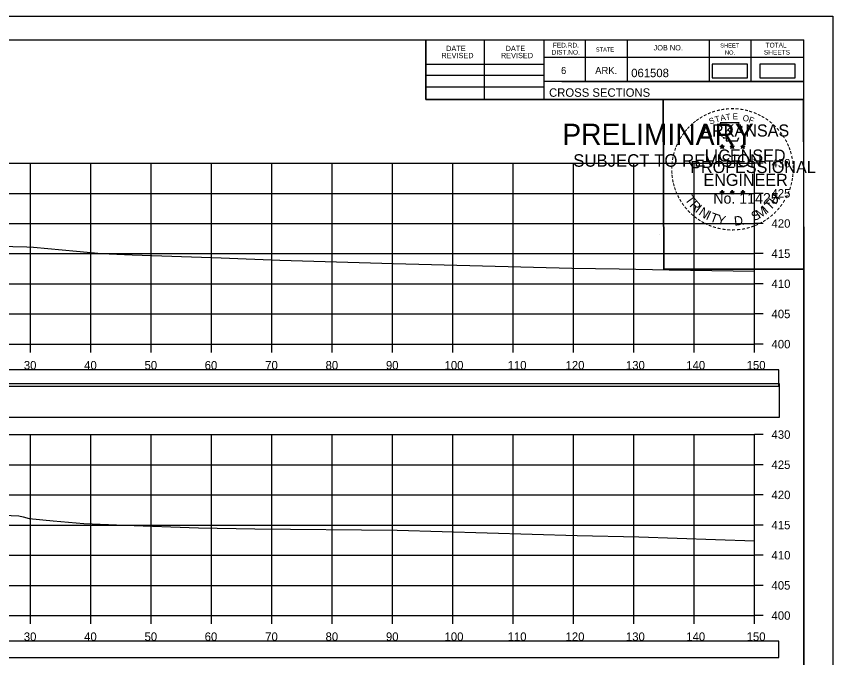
# Model space of a CAD drawing. Extents: x 1371057 to 1372761, y 380005 to 390517.
# Drawn here: x 1371845 to 1371980.3, y 390197.5 to 390303.8 of the extents above; entities that cross this region are included whole.
import ezdxf

# ---------------------------------------------------------------- set-up
doc = ezdxf.new("R2010")
doc.units = 0
for name, color, linetype in [('R_Axis', 7, 'Continuous'), ('R_Axis Annot', 7, 'Continuous'), ('R_Border', 7, 'Continuous'), ('R_Border PE', 7, 'Continuous'), ('R_Border Prem', 7, 'Continuous'), ('R_Dimension', 7, 'Continuous'), ('R_Exist Surface', 7, 'Continuous'), ('R_Grid', 7, 'Continuous'), ('R_No Plot', 7, 'Continuous')]:
    doc.layers.add(name, color=color, linetype=linetype)

msp = doc.modelspace()

# ---------------------------------------------------------------- linework, layer by layer
at = {"layer": 'R_Axis'}
for p, q in [((1371967.37, 390249.49), (1371967.37, 390279.49)), ((1371968.77, 390279.49), (1371967.37, 390279.49)), ((1371968.77, 390274.49), (1371967.37, 390274.49)), ((1371968.77, 390269.49), (1371967.37, 390269.49)), ((1371968.77, 390264.49), (1371967.37, 390264.49)), ((1371968.77, 390259.49), (1371967.37, 390259.49)), ((1371968.77, 390254.49), (1371967.37, 390254.49)), ((1371667.37, 390249.49), (1371967.37, 390249.49)), ((1371847.37, 390248.09), (1371847.37, 390249.49)), ((1371857.37, 390248.09), (1371857.37, 390249.49)), ((1371867.37, 390248.09), (1371867.37, 390249.49)), ((1371877.37, 390248.09), (1371877.37, 390249.49)), ((1371887.37, 390248.09), (1371887.37, 390249.49)), ((1371897.37, 390248.09), (1371897.37, 390249.49)), ((1371907.37, 390248.09), (1371907.37, 390249.49)), ((1371917.37, 390248.09), (1371917.37, 390249.49)), ((1371927.37, 390248.09), (1371927.37, 390249.49)), ((1371937.37, 390248.09), (1371937.37, 390249.49)), ((1371947.37, 390248.09), (1371947.37, 390249.49)), ((1371957.37, 390248.09), (1371957.37, 390249.49)), ((1371967.37, 390248.09), (1371967.37, 390249.49)), ((1371968.77, 390249.49), (1371967.37, 390249.49)), ((1371967.37, 390204.49), (1371967.37, 390234.49)), ((1371968.77, 390234.49), (1371967.37, 390234.49)), ((1371968.77, 390229.49), (1371967.37, 390229.49)), ((1371968.77, 390224.49), (1371967.37, 390224.49)), ((1371968.77, 390219.49), (1371967.37, 390219.49)), ((1371968.77, 390214.49), (1371967.37, 390214.49)), ((1371968.77, 390209.49), (1371967.37, 390209.49)), ((1371667.37, 390204.49), (1371967.37, 390204.49)), ((1371847.37, 390203.09), (1371847.37, 390204.49)), ((1371857.37, 390203.09), (1371857.37, 390204.49)), ((1371867.37, 390203.09), (1371867.37, 390204.49)), ((1371877.37, 390203.09), (1371877.37, 390204.49)), ((1371887.37, 390203.09), (1371887.37, 390204.49)), ((1371897.37, 390203.09), (1371897.37, 390204.49)), ((1371907.37, 390203.09), (1371907.37, 390204.49)), ((1371917.37, 390203.09), (1371917.37, 390204.49)), ((1371927.37, 390203.09), (1371927.37, 390204.49)), ((1371937.37, 390203.09), (1371937.37, 390204.49)), ((1371947.37, 390203.09), (1371947.37, 390204.49)), ((1371957.37, 390203.09), (1371957.37, 390204.49)), ((1371967.37, 390203.09), (1371967.37, 390204.49)), ((1371968.77, 390204.49), (1371967.37, 390204.49))]:
    msp.add_line(p, q, dxfattribs=at)
at = {"layer": 'R_Border'}
for p, q in [((1371659.37, 390299.95), (1371975.55, 390299.95)), ((1371912.91, 390290.07), (1371912.91, 390299.95)), ((1371922.59, 390290.07), (1371922.59, 390299.95)), ((1371932.45, 390299.95), (1371932.45, 390290.07)), ((1371939.29, 390299.95), (1371939.29, 390293.01)), ((1371946.23, 390299.95), (1371946.23, 390293.01)), ((1371959.81, 390299.95), (1371959.81, 390293.01)), ((1371966.75, 390299.95), (1371966.75, 390293.01)), ((1371975.55, 390094.49), (1371975.55, 390299.95)), ((1371975.55, 390297.01), (1371932.45, 390297.01)), ((1371975.55, 390297.03), (1371975.55, 390297.03)), ((1371912.91, 390295.93), (1371932.45, 390295.93)), ((1371912.91, 390294.07), (1371932.45, 390294.07)), ((1371975.55, 390293.01), (1371932.45, 390293.01)), ((1371935.41, 390293.01), (1371975.55, 390293.01)), ((1371912.91, 390292.13), (1371932.45, 390292.13)), ((1371975.55, 390290.07), (1371912.91, 390290.07))]:
    msp.add_line(p, q, dxfattribs=at)
at = {"layer": 'R_Border PE'}
for p, q in [((1371961.63, 390282.32), (1371961.98, 390282.21)), ((1371961.63, 390282.32), (1371961.89, 390282.28)), ((1371961.63, 390282.32), (1371961.87, 390282.2)), ((1371961.77, 390281.91), (1371961.98, 390282.21)), ((1371961.77, 390281.91), (1371961.89, 390282.16)), ((1371961.77, 390281.91), (1371961.98, 390282.13)), ((1371961.98, 390282.58), (1371961.94, 390282.32)), ((1371961.98, 390282.21), (1371961.98, 390282.58)), ((1371961.98, 390282.58), (1371962.03, 390282.33)), ((1371962.33, 390282.32), (1371961.98, 390282.21)), ((1371962.2, 390281.91), (1371961.98, 390282.21)), ((1371962.2, 390281.91), (1371961.98, 390282.13)), ((1371962.33, 390282.32), (1371962.04, 390282.27)), ((1371962.2, 390281.91), (1371962.06, 390282.21)), ((1371962.33, 390282.32), (1371962.13, 390282.22)), ((1371963.3, 390282.32), (1371963.65, 390282.21)), ((1371963.3, 390282.32), (1371963.56, 390282.28)), ((1371963.3, 390282.32), (1371963.54, 390282.2)), ((1371963.44, 390281.91), (1371963.65, 390282.21)), ((1371963.44, 390281.91), (1371963.56, 390282.16)), ((1371963.44, 390281.91), (1371963.65, 390282.13)), ((1371963.65, 390282.58), (1371963.61, 390282.32)), ((1371963.65, 390282.21), (1371963.65, 390282.58)), ((1371963.65, 390282.58), (1371963.7, 390282.33)), ((1371964, 390282.32), (1371963.65, 390282.21)), ((1371963.87, 390281.91), (1371963.65, 390282.21)), ((1371963.87, 390281.91), (1371963.65, 390282.13)), ((1371964, 390282.32), (1371963.71, 390282.27)), ((1371963.87, 390281.91), (1371963.73, 390282.21)), ((1371964, 390282.32), (1371963.8, 390282.22)), ((1371965.07, 390282.31), (1371965.42, 390282.2)), ((1371965.07, 390282.31), (1371965.32, 390282.27)), ((1371965.07, 390282.31), (1371965.3, 390282.19)), ((1371965.2, 390281.9), (1371965.42, 390282.2)), ((1371965.2, 390281.9), (1371965.33, 390282.15)), ((1371965.2, 390281.9), (1371965.41, 390282.12)), ((1371965.42, 390282.56), (1371965.38, 390282.31)), ((1371965.63, 390281.9), (1371965.41, 390282.12)), ((1371965.42, 390282.2), (1371965.42, 390282.56)), ((1371965.42, 390282.56), (1371965.47, 390282.31)), ((1371965.76, 390282.31), (1371965.42, 390282.2)), ((1371965.63, 390281.9), (1371965.42, 390282.2)), ((1371965.76, 390282.31), (1371965.48, 390282.26)), ((1371965.63, 390281.9), (1371965.49, 390282.19)), ((1371965.76, 390282.31), (1371965.56, 390282.21)), ((1371961.98, 390275), (1371961.94, 390274.75)), ((1371961.98, 390274.64), (1371961.98, 390275)), ((1371961.98, 390275), (1371962.03, 390274.75)), ((1371963.65, 390275), (1371963.61, 390274.75)), ((1371963.65, 390274.64), (1371963.65, 390275)), ((1371963.65, 390275), (1371963.7, 390274.75)), ((1371961.63, 390274.75), (1371961.98, 390274.64)), ((1371961.63, 390274.75), (1371961.88, 390274.7)), ((1371961.63, 390274.75), (1371961.87, 390274.63)), ((1371961.76, 390274.34), (1371961.98, 390274.64)), ((1371961.76, 390274.34), (1371961.89, 390274.59)), ((1371961.76, 390274.34), (1371961.98, 390274.56)), ((1371962.33, 390274.75), (1371961.98, 390274.64)), ((1371962.19, 390274.34), (1371961.98, 390274.64)), ((1371962.19, 390274.34), (1371961.98, 390274.56)), ((1371962.33, 390274.75), (1371962.04, 390274.7)), ((1371962.19, 390274.34), (1371962.05, 390274.63)), ((1371962.33, 390274.75), (1371962.12, 390274.65)), ((1371963.3, 390274.75), (1371963.65, 390274.64)), ((1371963.3, 390274.75), (1371963.55, 390274.7)), ((1371963.3, 390274.75), (1371963.54, 390274.63)), ((1371963.43, 390274.34), (1371963.65, 390274.64)), ((1371963.43, 390274.34), (1371963.56, 390274.59)), ((1371963.43, 390274.34), (1371963.65, 390274.56)), ((1371963.99, 390274.75), (1371963.65, 390274.64)), ((1371963.86, 390274.34), (1371963.65, 390274.64)), ((1371963.86, 390274.34), (1371963.65, 390274.56)), ((1371963.99, 390274.75), (1371963.71, 390274.7)), ((1371963.86, 390274.34), (1371963.72, 390274.63)), ((1371963.99, 390274.75), (1371963.79, 390274.65)), ((1371965.07, 390274.74), (1371965.41, 390274.63)), ((1371965.07, 390274.74), (1371965.32, 390274.69)), ((1371965.07, 390274.74), (1371965.3, 390274.62)), ((1371965.2, 390274.33), (1371965.41, 390274.63)), ((1371965.2, 390274.33), (1371965.32, 390274.58)), ((1371965.2, 390274.33), (1371965.41, 390274.55)), ((1371965.41, 390274.99), (1371965.37, 390274.74)), ((1371965.41, 390274.63), (1371965.41, 390274.99)), ((1371965.41, 390274.99), (1371965.46, 390274.74)), ((1371965.76, 390274.74), (1371965.41, 390274.63)), ((1371965.63, 390274.33), (1371965.41, 390274.63)), ((1371965.63, 390274.33), (1371965.41, 390274.55)), ((1371965.76, 390274.74), (1371965.48, 390274.69)), ((1371965.63, 390274.33), (1371965.49, 390274.62)), ((1371965.76, 390274.74), (1371965.56, 390274.64))]:
    msp.add_line(p, q, dxfattribs=at)
for points in [[(1371961.67, 390286.2), (1371961.94, 390285.37)], [(1371965.19, 390285.28), (1371965.33, 390285.56), (1371964.64, 390285.54), (1371964.79, 390286.2), (1371961.67, 390286.2)], [(1371962.17, 390283.78), (1371962.17, 390283.69), (1371962.73, 390283.67), (1371962.68, 390283.2), (1371964.55, 390283.2), (1371964.75, 390283.73)], [(1371961.98, 390282.58), (1371962.2, 390281.91), (1371961.63, 390282.32), (1371962.33, 390282.32), (1371961.77, 390281.91), (1371961.98, 390282.58)], [(1371963.65, 390282.58), (1371963.87, 390281.91), (1371963.3, 390282.32), (1371964, 390282.32), (1371963.44, 390281.91), (1371963.65, 390282.58)], [(1371965.42, 390282.56), (1371965.63, 390281.9), (1371965.07, 390282.31), (1371965.76, 390282.31), (1371965.2, 390281.9), (1371965.42, 390282.56)], [(1371961.98, 390275), (1371962.19, 390274.34), (1371961.63, 390274.75), (1371962.33, 390274.75), (1371961.76, 390274.34), (1371961.98, 390275)], [(1371963.65, 390275), (1371963.86, 390274.34), (1371963.3, 390274.75), (1371963.99, 390274.75), (1371963.43, 390274.34), (1371963.65, 390275)], [(1371965.41, 390274.99), (1371965.63, 390274.33), (1371965.07, 390274.74), (1371965.76, 390274.74), (1371965.2, 390274.33), (1371965.41, 390274.99)]]:
    msp.add_lwpolyline(points, dxfattribs=at)
for centre, radius in [((1371961.98, 390282.21), 0.172), ((1371961.98, 390282.21), 0.145), ((1371961.98, 390282.21), 0.116), ((1371961.98, 390282.21), 0.0991), ((1371961.98, 390282.21), 0.0747), ((1371961.98, 390282.21), 0.0495), ((1371961.98, 390282.21), 0.0296), ((1371963.65, 390282.21), 0.172), ((1371963.65, 390282.21), 0.145), ((1371963.65, 390282.21), 0.116), ((1371963.65, 390282.21), 0.0991), ((1371963.65, 390282.21), 0.0747), ((1371963.65, 390282.21), 0.0495), ((1371963.65, 390282.21), 0.0296), ((1371965.42, 390282.2), 0.172), ((1371965.42, 390282.2), 0.145), ((1371965.42, 390282.2), 0.116), ((1371965.42, 390282.2), 0.0991), ((1371965.42, 390282.2), 0.0747), ((1371965.42, 390282.2), 0.0495), ((1371965.42, 390282.2), 0.0296), ((1371961.98, 390274.64), 0.172), ((1371961.98, 390274.64), 0.145), ((1371961.98, 390274.64), 0.116), ((1371961.98, 390274.64), 0.0991), ((1371961.98, 390274.64), 0.0747), ((1371961.98, 390274.64), 0.0495), ((1371961.98, 390274.64), 0.0296), ((1371963.65, 390274.64), 0.172), ((1371963.65, 390274.64), 0.145), ((1371963.65, 390274.64), 0.116), ((1371963.65, 390274.64), 0.0991), ((1371963.65, 390274.64), 0.0747), ((1371963.65, 390274.64), 0.0495), ((1371963.65, 390274.64), 0.0296), ((1371965.41, 390274.63), 0.172), ((1371965.41, 390274.63), 0.145), ((1371965.41, 390274.63), 0.116), ((1371965.41, 390274.63), 0.0991), ((1371965.41, 390274.63), 0.0747), ((1371965.41, 390274.63), 0.0495), ((1371965.41, 390274.63), 0.0296)]:
    msp.add_circle(centre, radius, dxfattribs=at)
at = {"layer": 'R_Dimension'}
for points in [[(1371960.36, 390293.62), (1371966.2, 390293.62), (1371966.2, 390295.93), (1371960.36, 390295.93)], [(1371968.23, 390293.62), (1371974.07, 390293.62), (1371974.07, 390295.93), (1371968.23, 390295.93)], [(1371663.37, 390242.53), (1371971.37, 390242.53), (1371971.37, 390245.24), (1371663.37, 390245.24)], [(1371663.46, 390237.38), (1371971.47, 390237.38), (1371971.47, 390242.9), (1371663.46, 390242.9)], [(1371663.37, 390197.53), (1371971.37, 390197.53), (1371971.37, 390200.24), (1371663.37, 390200.24)]]:
    msp.add_lwpolyline(points, close=True, dxfattribs=at)
at = {"layer": 'R_Exist Surface'}
for points in [[(1371842.06, 390265.71), (1371846.77, 390265.6), (1371847.89, 390265.58), (1371855, 390264.91), (1371859.15, 390264.54), (1371864.22, 390264.32), (1371878.96, 390263.77), (1371888.71, 390263.4), (1371907.48, 390262.85), (1371937.08, 390262.09), (1371944.9, 390261.97), (1371953.22, 390261.81), (1371967.37, 390261.56)], [(1371841.54, 390221.17), (1371845.45, 390221.02), (1371846.18, 390220.84), (1371847.17, 390220.58), (1371851.12, 390220.18), (1371856.24, 390219.76), (1371863.01, 390219.48), (1371875.25, 390219.05), (1371884.54, 390218.86), (1371908.12, 390218.63), (1371937.97, 390217.77), (1371948.19, 390217.53), (1371960.88, 390217.08), (1371967.37, 390216.89)]]:
    msp.add_lwpolyline(points, dxfattribs=at)
at = {"layer": 'R_Grid'}
for p, q in [((1371667.37, 390279.49), (1371967.37, 390279.49)), ((1371847.37, 390249.49), (1371847.37, 390279.49)), ((1371857.37, 390249.49), (1371857.37, 390279.49)), ((1371867.37, 390249.49), (1371867.37, 390279.49)), ((1371877.37, 390249.49), (1371877.37, 390279.49)), ((1371887.37, 390249.49), (1371887.37, 390279.49)), ((1371897.37, 390249.49), (1371897.37, 390279.49)), ((1371907.37, 390249.49), (1371907.37, 390279.49)), ((1371917.37, 390249.49), (1371917.37, 390279.49)), ((1371927.37, 390249.49), (1371927.37, 390279.49)), ((1371937.37, 390249.49), (1371937.37, 390279.49)), ((1371947.37, 390249.49), (1371947.37, 390279.49)), ((1371957.37, 390249.49), (1371957.37, 390279.49)), ((1371967.37, 390249.49), (1371967.37, 390279.49)), ((1371667.37, 390274.49), (1371967.37, 390274.49)), ((1371667.37, 390269.49), (1371967.37, 390269.49)), ((1371667.37, 390264.49), (1371967.37, 390264.49)), ((1371667.37, 390259.49), (1371967.37, 390259.49)), ((1371667.37, 390254.49), (1371967.37, 390254.49)), ((1371667.37, 390249.49), (1371967.37, 390249.49)), ((1371667.37, 390234.49), (1371967.37, 390234.49)), ((1371847.37, 390204.49), (1371847.37, 390234.49)), ((1371857.37, 390204.49), (1371857.37, 390234.49)), ((1371867.37, 390204.49), (1371867.37, 390234.49)), ((1371877.37, 390204.49), (1371877.37, 390234.49)), ((1371887.37, 390204.49), (1371887.37, 390234.49)), ((1371897.37, 390204.49), (1371897.37, 390234.49)), ((1371907.37, 390204.49), (1371907.37, 390234.49)), ((1371917.37, 390204.49), (1371917.37, 390234.49)), ((1371927.37, 390204.49), (1371927.37, 390234.49)), ((1371937.37, 390204.49), (1371937.37, 390234.49)), ((1371947.37, 390204.49), (1371947.37, 390234.49)), ((1371957.37, 390204.49), (1371957.37, 390234.49)), ((1371967.37, 390204.49), (1371967.37, 390234.49)), ((1371667.37, 390229.49), (1371967.37, 390229.49)), ((1371667.37, 390224.49), (1371967.37, 390224.49)), ((1371667.37, 390219.49), (1371967.37, 390219.49)), ((1371667.37, 390214.49), (1371967.37, 390214.49)), ((1371667.37, 390209.49), (1371967.37, 390209.49)), ((1371667.37, 390204.49), (1371967.37, 390204.49))]:
    msp.add_line(p, q, dxfattribs=at)
at = {"layer": 'R_No Plot'}
for p, q in [((1371646.97, 390303.84), (1371980.3, 390303.84)), ((1371951.58, 390267.61), (1371951.58, 390267.61))]:
    msp.add_line(p, q, dxfattribs=at)
for points in [[(1371646.96, 390303.84), (1371980.3, 390303.84), (1371980.3, 390090.5), (1371646.96, 390090.5)], [(1371893.29, 390299.95), (1371912.91, 390299.95), (1371912.91, 390290.07), (1371929.02, 390290.07), (1371952.22, 390290.07), (1371952.34, 390261.91), (1371975.55, 390261.91), (1371975.55, 390094.49), (1371659.37, 390094.49), (1371659.37, 390299.95)], [(1371952.22, 390290.07), (1371975.43, 390290.07), (1371975.55, 390261.91), (1371952.34, 390261.91)]]:
    msp.add_lwpolyline(points, close=True, dxfattribs=at)

# ---------------------------------------------------------------- texts
at = {"layer": 'R_Axis Annot'}
for s, p in [('430', (1371970.17, 390278.79)), ('425', (1371970.17, 390273.79)), ('420', (1371970.17, 390268.79)), ('415', (1371970.17, 390263.79)), ('410', (1371970.17, 390258.79)), ('405', (1371970.17, 390253.79)), ('400', (1371970.17, 390248.79)), ('30', (1371846.28, 390245.29)), ('40', (1371856.28, 390245.29)), ('50', (1371866.28, 390245.29)), ('60', (1371876.25, 390245.29)), ('70', (1371886.28, 390245.29)), ('80', (1371896.28, 390245.29)), ('90', (1371906.28, 390245.29)), ('100', (1371916, 390245.29)), ('110', (1371926.45, 390245.29)), ('120', (1371936.05, 390245.29)), ('130', (1371946.05, 390245.29)), ('140', (1371956.05, 390245.29)), ('150', (1371966.05, 390245.29)), ('430', (1371970.17, 390233.79)), ('425', (1371970.17, 390228.79)), ('420', (1371970.17, 390223.79)), ('415', (1371970.17, 390218.79)), ('410', (1371970.17, 390213.79)), ('405', (1371970.17, 390208.79)), ('400', (1371970.17, 390203.79)), ('30', (1371846.28, 390200.29)), ('40', (1371856.28, 390200.29)), ('50', (1371866.28, 390200.29)), ('60', (1371876.25, 390200.29)), ('70', (1371886.28, 390200.29)), ('80', (1371896.28, 390200.29)), ('90', (1371906.28, 390200.29)), ('100', (1371916, 390200.29)), ('110', (1371926.45, 390200.29)), ('120', (1371936.05, 390200.29)), ('130', (1371946.05, 390200.29)), ('140', (1371956.05, 390200.29)), ('150', (1371966.05, 390200.29))]:
    msp.add_text(s, height=1.4, dxfattribs=at).set_placement(p)
at = {"layer": 'R_Border'}
for s, height, p in [('FED.RD.', 0.782, (1371933.93, 390298.67)), ('SHEET', 0.684, (1371961.67, 390298.67)), ('TOTAL', 0.782, (1371969.19, 390298.67)), ('DATE', 0.879, (1371916.25, 390298.08)), ('DATE', 0.879, (1371926.11, 390298.08)), ('DIST.NO.', 0.782, (1371933.73, 390297.49)), ('STATE', 0.684, (1371941.05, 390297.99)), ('JOB NO.', 0.879, (1371950.63, 390298.19)), ('NO.', 0.684, (1371962.45, 390297.49)), ('SHEETS', 0.782, (1371968.91, 390297.49)), ('REVISED', 0.879, (1371915.47, 390296.9)), ('REVISED', 0.879, (1371925.33, 390296.9)), ('6', 1.17, (1371935.29, 390294.27)), ('ARK.', 1.172, (1371940.95, 390294.27)), ('061508', 1.4, (1371946.92, 390293.75)), ('CROSS SECTIONS', 1.4, (1371933.31, 390290.5))]:
    msp.add_text(s, height=height, rotation=360, dxfattribs=at).set_placement(p)
at = {"layer": 'R_Border PE'}
for s, height, rotation, p in [('-', 1.6, 10.2193, (1371961.85, 390287.73)), ('-', 1.6, 5.8968, (1371962.58, 390287.84)), ('-', 1.6, 0.1862, (1371963.35, 390287.91)), ('-', 1.6, 357.743, (1371964.07, 390287.9)), ('-', 1.6, 352.1617, (1371964.82, 390287.84)), ('-', 1.6, 34.0636, (1371958.56, 390286.37)), ('-', 1.6, 28.7918, (1371959.16, 390286.74)), ('-', 1.6, 24.3072, (1371959.79, 390287.06)), ('-', 1.6, 19.1761, (1371960.42, 390287.33)), ('T', 1, 16.4036, (1371960.94, 390286.21)), ('-', 1.6, 13.6301, (1371961.17, 390287.57)), ('A', 1, 11.2132, (1371961.77, 390286.46)), ('T', 1, 6.0228, (1371962.62, 390286.63)), ('E', 1, 0.8323, (1371963.72, 390286.74)), ('O', 1, 350.4515, (1371965.33, 390286.53)), ('-', 1.6, 347.2049, (1371965.54, 390287.73)), ('F', 1, 340.0707, (1371966.28, 390286.3)), ('-', 1.6, 342.3362, (1371966.17, 390287.57)), ('-', 1.6, 337.8551, (1371966.91, 390287.35)), ('-', 1.6, 334.1211, (1371967.54, 390287.08)), ('-', 1.6, 329.6409, (1371968.12, 390286.8)), ('-', 1.6, 42.9622, (1371957.07, 390285.18)), ('-', 1.6, 38.9507, (1371957.5, 390285.6)), ('-', 1.6, 36.2317, (1371957.98, 390285.98)), ('ARKANSAS', 2, 360, (1371958.53, 390283.91)), ('S', 1, 21.594, (1371960.03, 390285.88)), ('-', 1.6, 325.8627, (1371968.76, 390286.44)), ('-', 1.6, 320.5297, (1371969.37, 390286.01)), ('-', 1.6, 315.5786, (1371969.97, 390285.52)), ('-', 1.6, 54.2325, (1371955.81, 390283.65)), ('-', 1.6, 50.6142, (1371956.22, 390284.22)), ('-', 1.6, 48.423, (1371956.62, 390284.7)), ('-', 1.6, 309.8797, (1371970.54, 390284.97)), ('-', 1.6, 306.6522, (1371971.06, 390284.37)), ('-', 1.6, 62.8713, (1371955.17, 390282.51)), ('-', 1.6, 58.0706, (1371955.48, 390283.12)), ('-', 1.4, 303.6753, (1371971.55, 390283.8)), ('-', 1.6, 299.6684, (1371971.87, 390283.2)), ('-', 1.6, 72.3945, (1371954.69, 390281.27)), ('-', 1.6, 67.7743, (1371954.91, 390281.9)), ('LICENSED', 2, 360, (1371959.12, 390279.76)), ('DWB', 0.01, 360, (1371961.97, 390282.21)), ('DWB', 0.01, 360, (1371963.64, 390282.21)), ('DWB', 0.01, 360, (1371965.4, 390282.19)), ('-', 1.6, 294.6628, (1371972.19, 390282.58)), ('-', 1.6, 290.5728, (1371972.45, 390282.01)), ('-', 1.6, 81.2013, (1371954.36, 390279.84)), ('-', 1.6, 75.461, (1371954.49, 390280.55)), ('-', 1.6, 285.1233, (1371972.68, 390281.43)), ('-', 1.6, 280.5493, (1371972.88, 390280.68)), ('-', 1.6, 89.0622, (1371954.26, 390278.45)), ('-', 1.6, 85.1863, (1371954.29, 390279.15)), ('PROFESSIONAL', 2, 360, (1371956.7, 390277.86)), ('-', 1.6, 276.5962, (1371973.05, 390279.92)), ('-', 1.6, 274.3301, (1371973.11, 390279.19)), ('-', 1.6, 94.1959, (1371954.3, 390277.72)), ('ENGINEER', 2, 360, (1371958.89, 390275.73)), ('-', 1.6, 263.5172, (1371973.12, 390277.9)), ('-', 1.6, 269.9407, (1371973.14, 390278.56)), ('-', 1.6, 98.9479, (1371954.37, 390277.06)), ('-', 1.6, 101.7149, (1371954.5, 390276.32)), ('-', 1.6, 260.9953, (1371973.05, 390277.24)), ('-', 1.6, 105.4578, (1371954.67, 390275.73)), ('-', 1.6, 109.0874, (1371954.88, 390275.1)), ('-', 1.6, 252.8681, (1371972.76, 390275.84)), ('-', 1.6, 255.7626, (1371972.94, 390276.56)), ('-', 1.6, 114.0643, (1371955.13, 390274.5)), ('-', 1.6, 115.7289, (1371955.44, 390273.88)), ('T', 1.54, 306.0406, (1371955.74, 390273.48)), ('No. 11425', 1.757, 360, (1371960.52, 390272.78)), ('DWB', 0.01, 360, (1371961.97, 390274.63)), ('DWB', 0.01, 360, (1371963.63, 390274.63)), ('DWB', 0.01, 360, (1371965.4, 390274.62)), ('H', 1.54, 54.6088, (1371970.86, 390272.51)), ('-', 1.6, 244.6197, (1371972.27, 390274.54)), ('-', 1.6, 247.8887, (1371972.54, 390275.17)), ('-', 1.6, 120.4471, (1371955.8, 390273.3)), ('-', 1.6, 125.8934, (1371956.2, 390272.74)), ('-', 1.6, 130.7181, (1371956.66, 390272.19)), ('R', 1.54, 314.005, (1371956.5, 390272.43)), ('I', 1.54, 321.9694, (1371957.4, 390271.5)), ('M', 1.54, 32.6563, (1371968.12, 390270.24)), ('I', 1.54, 42.1136, (1371969.41, 390271.09)), ('T', 1.54, 46.6444, (1371969.97, 390271.57)), ('-', 1.6, 233.8452, (1371971.48, 390273.14)), ('-', 1.6, 239.0712, (1371971.88, 390273.79)), ('-', 1.6, 134.2238, (1371957.18, 390271.64)), ('-', 1.6, 138.9338, (1371957.7, 390271.18)), ('N', 1.54, 326.5002, (1371957.97, 390271.02)), ('I', 1.54, 335.3603, (1371959.18, 390270.24)), ('T', 1.54, 339.8912, (1371959.84, 390269.91)), ('Y', 1.54, 347.8556, (1371961.05, 390269.47)), ('S', 1.54, 26.9312, (1371967.28, 390269.84)), ('-', 1.6, 221.0851, (1371970.05, 390271.5)), ('-', 1.6, 225.7653, (1371970.57, 390272.01)), ('-', 1.6, 231.2538, (1371971.05, 390272.57)), ('-', 1.6, 144.6463, (1371958.26, 390270.77)), ('-', 1.6, 148.0898, (1371958.82, 390270.4)), ('-', 1.6, 151.5704, (1371959.4, 390270.07)), ('-', 1.6, 154.6002, (1371959.92, 390269.83)), ('D', 1.54, 6.3969, (1371964.04, 390269.11)), ('-', 1.6, 207.3568, (1371968.41, 390270.29)), ('-', 1.6, 212.2491, (1371968.96, 390270.64)), ('-', 1.6, 215.7363, (1371969.5, 390271.03)), ('-', 1.6, 158.5612, (1371960.55, 390269.57)), ('-', 1.6, 162.7983, (1371961.23, 390269.36)), ('-', 1.6, 167.5555, (1371961.95, 390269.2)), ('-', 1.6, 173.1155, (1371962.72, 390269.09)), ('-', 1.6, 176.5183, (1371963.47, 390269.03)), ('-', 1.6, 181.5918, (1371964.21, 390269.05)), ('-', 1.6, 185.8167, (1371965.02, 390269.13)), ('-', 1.6, 191.2858, (1371965.76, 390269.26)), ('.', 1.54, 13.7642, (1371965.23, 390269.23)), ('-', 1.6, 195.4743, (1371966.49, 390269.46)), ('-', 1.6, 200.7184, (1371967.16, 390269.7)), ('-', 1.6, 204.2516, (1371967.78, 390269.97))]:
    msp.add_text(s, height=height, rotation=rotation, dxfattribs=at).set_placement(p)
at = {"layer": 'R_Border Prem'}
for s, height, p in [('PRELIMINARY', 3.5, (1371935.5, 390282.53)), ('DWB', 0.01, (1371936.25, 390284.38)), ('SUBJECT TO REVISION', 2.0751, (1371937.31, 390278.9))]:
    msp.add_text(s, height=height, rotation=360, dxfattribs=at).set_placement(p)

doc.saveas('drawing.dxf')
